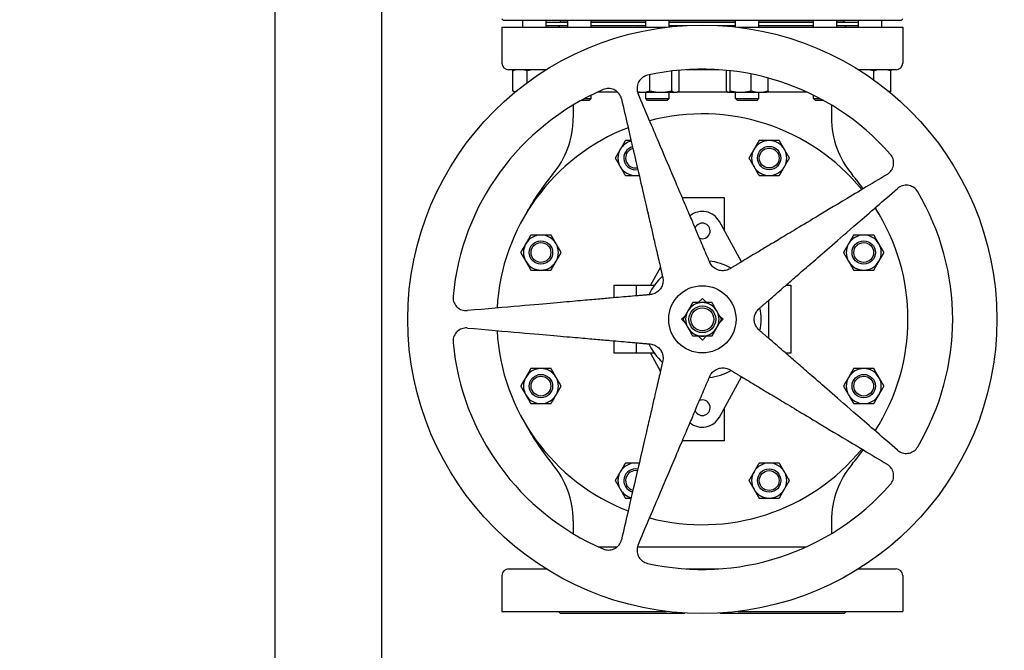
# Model space of a CAD drawing. Header units: inches. Extents: x 36 to 1719, y -84 to 1122.
# Tile 489 of 550: x 877 to 914, y 820 to 844. Entities that reach past the tile are written whole.
import ezdxf

# ---------------------------------------------------------------- set-up
doc = ezdxf.new("R2010")
doc.units = ezdxf.units.IN
doc.header["$LTSCALE"] = 48
doc.header["$MEASUREMENT"] = 0
doc.layers.add('Dimension (ANSI)', color=7, linetype='Continuous', lineweight=25)
doc.layers.add('Visible (ANSI)', color=7, linetype='Continuous', lineweight=30)
doc.styles.add('Note Text (ANSI)', font='tahoma.ttf')
doc.dimstyles.new('Architectural (ANSI)', dxfattribs={"dimscale": 48, "dimtxt": 0.125, "dimasz": 0.098425, "dimexe": 0.125, "dimexo": 0.0625, "dimgap": 0.031496, "dimtad": 0, "dimtih": 1, "dimtoh": 1, "dimdec": 4, "dimrnd": 1e-08, "dimzin": 3, "dimdsep": 46, "dimlunit": 4, "dimtxsty": 'Note Text (ANSI)', "dimcen": 0.09, "dimdle": 0.393701, "dimclrd": 256, "dimclre": 256, "dimclrt": 256, "dimadec": 0, "dimazin": 3, "dimtfac": 0.96, "dimtofl": 0, "dimtmove": 0, "dimatfit": 3, "dimfxl": 1, "dimfrac": 2, "dimtolj": 1, "dimtzin": 12, "dimlwd": -1, "dimlwe": -1, "dimarcsym": 0})

# ---------------------------------------------------------------- blocks, each defined once
blk = doc.blocks.new('*D15')
at = {"layer": 'Defpoints', "color": 0, "transparency": 16777216}
for p in [(1025.918, 851.171), (748.918, 837.215), (1025.918, 740.031)]:
    blk.add_point(p, dxfattribs=at)
at = {"layer": 'Dimension (ANSI)', "transparency": 16777216}
for p, q in [((1025.918, 848.171), (1025.918, 734.031)), ((748.918, 834.215), (748.918, 734.031)), ((753.642, 740.031), (875.572, 740.031)), ((1021.193, 740.031), (899.263, 740.031))]:
    blk.add_line(p, q, dxfattribs=at)
for points in [[(753.642, 740.818), (753.642, 739.243), (748.918, 740.031)], [(1021.193, 740.818), (1021.193, 739.243), (1025.918, 740.031)]]:
    blk.add_solid(points, dxfattribs=at)
at = {"layer": 'Dimension (ANSI)', "transparency": 16777216, "insert": (877.084, 743.156), "char_height": 6, "attachment_point": 1, "style": 'Note Text (ANSI)'}
blk.add_mtext('\\A1;23\'-1"', dxfattribs=at)

msp = doc.modelspace()

# ---------------------------------------------------------------- linework, layer by layer
at = {"layer": 'Visible (ANSI)'}
for p, q in [((886.41768, 886.9914), (886.41768, 770.9914)), ((890.41768, 770.9914), (890.41768, 886.9914)), ((894.98018, 843.7289), (894.91768, 843.7914)), ((909.85518, 843.7289), (894.98018, 843.7289)), ((895.70166, 843.4759), (895.70166, 843.7289)), ((896.57666, 843.4759), (896.57666, 843.7289)), ((896.57666, 843.6639), (897.38399, 843.6639)), ((896.57666, 843.5439), (897.38399, 843.5439)), ((897.10268, 843.5389), (897.03968, 843.4759)), ((897.10268, 843.5389), (897.38399, 843.5389)), ((897.10768, 843.6689), (897.10768, 843.7289)), ((897.38399, 843.6689), (897.10768, 843.6689)), ((897.22768, 843.6689), (897.22768, 843.6639)), ((897.22768, 843.5439), (897.22768, 843.5389)), ((897.38399, 843.4759), (897.38399, 843.7289)), ((898.25899, 843.4759), (898.25899, 843.7289)), ((900.29786, 843.6689), (898.25899, 843.6689)), ((898.25899, 843.6639), (900.29786, 843.6639)), ((898.25899, 843.5439), (900.29786, 843.5439)), ((898.25899, 843.5389), (900.29786, 843.5389)), ((900.29786, 843.4759), (900.29786, 843.7289)), ((901.17286, 843.48789), (901.17286, 843.7289)), ((903.66251, 843.6689), (901.17286, 843.6689)), ((901.17286, 843.6639), (903.66251, 843.6639)), ((901.17286, 843.5439), (901.85246, 843.5439)), ((901.17286, 843.5389), (901.76229, 843.5389)), ((902.9829, 843.5439), (903.66251, 843.5439)), ((903.07307, 843.5389), (903.66251, 843.5389)), ((903.66251, 843.48789), (903.66251, 843.7289)), ((904.53751, 843.4759), (904.53751, 843.7289)), ((906.57638, 843.6689), (904.53751, 843.6689)), ((904.53751, 843.6639), (906.57638, 843.6639)), ((904.53751, 843.5439), (906.57638, 843.5439)), ((904.53751, 843.5389), (906.57638, 843.5389)), ((906.57638, 843.4759), (906.57638, 843.7289)), ((907.45138, 843.4759), (907.45138, 843.7289)), ((907.72768, 843.6689), (907.45138, 843.6689)), ((907.45138, 843.6639), (908.2587, 843.6639)), ((907.45138, 843.5439), (908.2587, 843.5439)), ((907.45138, 843.5389), (907.73268, 843.5389)), ((907.60768, 843.6689), (907.60768, 843.6639)), ((907.60768, 843.5439), (907.60768, 843.5389)), ((907.72768, 843.6689), (907.72768, 843.7289)), ((907.73268, 843.5389), (907.79568, 843.4759)), ((908.2587, 843.4759), (908.2587, 843.7289)), ((909.1337, 843.4759), (909.1337, 843.7289)), ((909.85518, 843.7289), (909.91768, 843.7914)), ((894.91768, 843.4759), (901.07155, 843.4759)), ((894.91768, 843.4759), (894.91768, 842.1349)), ((903.76381, 843.4759), (909.91768, 843.4759)), ((909.91768, 843.4759), (909.91768, 842.1349)), ((896.57858, 841.8849), (895.16768, 841.8849)), ((895.32173, 841.09076), (895.32173, 841.84603)), ((895.39229, 841.8849), (895.37438, 841.87655)), ((895.85621, 841.39293), (895.85621, 841.84603)), ((900.45241, 841.09076), (900.45241, 841.69645)), ((901.26984, 841.09076), (901.26984, 841.8343)), ((901.55279, 841.09076), (901.55279, 841.84603)), ((903.02918, 841.8849), (901.80618, 841.8849)), ((903.31948, 841.09076), (903.31948, 841.84603)), ((903.4647, 841.09076), (903.4647, 841.84603)), ((904.24523, 841.09076), (904.24523, 841.72492)), ((909.66768, 841.8849), (908.25678, 841.8849)), ((908.84142, 841.49331), (908.84142, 841.84603)), ((909.47673, 841.09076), (909.47673, 841.84603)), ((904.88053, 841.09076), (904.88053, 841.57541)), ((895.40949, 841.04388), (895.37438, 841.06025)), ((898.52475, 841.0579), (899.23166, 841.0579)), ((900.01636, 841.0389), (899.992, 841.05026)), ((900.01636, 841.0389), (900.18517, 841.0389)), ((900.18517, 841.0389), (900.86112, 841.0389)), ((900.29786, 840.80181), (900.29786, 841.0389)), ((900.86112, 841.0389), (901.41131, 841.0389)), ((901.17286, 840.80181), (901.17286, 841.0389)), ((901.41131, 841.0389), (901.45436, 841.0389)), ((901.45436, 841.0389), (901.50014, 841.06025)), ((901.4951, 841.0579), (903.34915, 841.0579)), ((903.38101, 841.0389), (903.36975, 841.04415)), ((903.38101, 841.0389), (903.39209, 841.0389)), ((903.39209, 841.0389), (903.85496, 841.0389)), ((903.66251, 840.80181), (903.66251, 841.0389)), ((903.85496, 841.0389), (904.56288, 841.0389)), ((904.53751, 840.80181), (904.53751, 841.0389)), ((904.56288, 841.0389), (904.81901, 841.0389)), ((904.81901, 841.0389), (904.83026, 841.04415)), ((904.85086, 841.0579), (906.31061, 841.0579)), ((909.42588, 841.04388), (909.42646, 841.04415)), ((898.18607, 840.7289), (897.87293, 840.7289)), ((898.00695, 840.80181), (898.25899, 840.80181)), ((898.18607, 840.7289), (898.25899, 840.80181)), ((898.25899, 840.80181), (898.25899, 840.93143)), ((900.29786, 840.80181), (901.17286, 840.80181)), ((900.37077, 840.7289), (900.29786, 840.80181)), ((901.09994, 840.7289), (900.37077, 840.7289)), ((901.09994, 840.7289), (901.17286, 840.80181)), ((903.66251, 840.80181), (904.53751, 840.80181)), ((903.73542, 840.7289), (903.66251, 840.80181)), ((904.46459, 840.7289), (903.73542, 840.7289)), ((904.46459, 840.7289), (904.53751, 840.80181)), ((906.57638, 840.80181), (906.57638, 840.93143)), ((906.57638, 840.80181), (906.82841, 840.80181)), ((906.64929, 840.7289), (906.57638, 840.80181)), ((906.96244, 840.7289), (906.64929, 840.7289)), ((897.58586, 840.56297), (897.58586, 840.08638)), ((907.2495, 840.56297), (907.2495, 840.08638)), ((903.24448, 837.0879), (901.66999, 837.0879)), ((903.24448, 835.8544), (903.24448, 837.0879)), ((903.88142, 834.6869), (903.05779, 836.19661)), ((900.84677, 834.49046), (900.47471, 833.80848)), ((899.10968, 833.80848), (899.93668, 833.80848)), ((899.10968, 833.80848), (899.10968, 833.3404)), ((899.93668, 833.80848), (900.62521, 833.80848)), ((899.93668, 833.80848), (899.93668, 833.41275)), ((905.54534, 833.80848), (905.72568, 833.80848)), ((905.72568, 833.80848), (905.72568, 831.26132)), ((902.26345, 833.1599), (902.41768, 833.31413)), ((902.41768, 833.31413), (902.57191, 833.1599)), ((904.89868, 833.24635), (904.89868, 831.82345)), ((901.63845, 832.5349), (901.7746, 832.67105)), ((901.7746, 832.39875), (901.63845, 832.5349)), ((903.06076, 832.67105), (903.19691, 832.5349)), ((903.19691, 832.5349), (903.06076, 832.39875)), ((902.41768, 831.75567), (902.26345, 831.9099)), ((902.57191, 831.9099), (902.41768, 831.75567)), ((899.10968, 831.7294), (899.10968, 831.26132)), ((899.93668, 831.65704), (899.93668, 831.26132)), ((899.93668, 831.26132), (899.10968, 831.26132)), ((900.62521, 831.26132), (899.93668, 831.26132)), ((900.47471, 831.26132), (900.84677, 830.57934)), ((905.72568, 831.26132), (905.54534, 831.26132)), ((903.05779, 828.87318), (903.88142, 830.38289)), ((903.24448, 827.9819), (903.24448, 829.21539)), ((903.24448, 827.9819), (901.66999, 827.9819)), ((897.58586, 824.98341), (897.58586, 824.50682)), ((907.2495, 824.98341), (907.2495, 824.50682)), ((898.52475, 824.0119), (899.23166, 824.0119)), ((899.98986, 824.0119), (906.31061, 824.0119)), ((894.91768, 822.9349), (894.91768, 821.5939)), ((895.16768, 823.1849), (896.57858, 823.1849)), ((901.80618, 823.1849), (903.02918, 823.1849)), ((908.25678, 823.1849), (909.66768, 823.1849)), ((909.91768, 822.9349), (909.91768, 821.5939)), ((894.91768, 821.5939), (901.07155, 821.5939)), ((897.10268, 821.5309), (897.03968, 821.5939)), ((897.10268, 821.5309), (901.76229, 821.5309)), ((903.07307, 821.5309), (907.73268, 821.5309)), ((903.76381, 821.5939), (909.91768, 821.5939)), ((907.73268, 821.5309), (907.79568, 821.5939))]:
    msp.add_line(p, q, dxfattribs=at)
for centre, radius in [((902.41768, 832.5349), 11.0235), ((904.91974, 838.57541), 0.4375), ((904.91974, 838.57541), 0.37135), ((896.37717, 835.03696), 0.4375), ((908.45819, 835.03696), 0.4375), ((896.37717, 835.03696), 0.37135), ((908.45819, 835.03696), 0.37135), ((902.41768, 832.5349), 1.26), ((902.41768, 832.5349), 0.5), ((902.41768, 832.5349), 0.4256), ((896.37717, 830.03284), 0.4375), ((896.37717, 830.03284), 0.37135), ((908.45819, 830.03284), 0.4375), ((908.45819, 830.03284), 0.37135), ((904.91974, 826.49439), 0.4375), ((904.91974, 826.49439), 0.37135)]:
    msp.add_circle(centre, radius, dxfattribs=at)
for centre, radius, start, end in [((895.16768, 842.1349), 0.25, 180, 270), ((909.66768, 842.1349), 0.25, 270, 0), ((902.41768, 832.5349), 9.36997, 41.331348, 102.668652), ((902.41768, 832.5349), 9.36997, 113.331348, 174.668652), ((902.41768, 832.5349), 7.696, 39.147903, 104.852097), ((894.27786, 840.08638), 3.308, 319.897303, 0), ((910.5575, 840.08638), 3.308, 180, 220.102697), ((902.41768, 832.5349), 7.696, 111.147903, 176.852097), ((899.91562, 838.57541), 0.656, 104.015956, 150), ((904.91974, 838.57541), 0.656, 90, 150), ((904.91974, 838.57541), 0.656, 30, 90), ((899.91562, 838.57541), 0.656, 150, 210), ((899.91562, 838.57541), 0.4375, 104.523454, 281.476546), ((899.91562, 838.57541), 0.37135, 104.794914, 281.205086), ((904.91974, 838.57541), 0.656, 150, 210), ((904.91974, 838.57541), 0.656, 330, 30), ((899.91562, 838.57541), 0.656, 210, 270), ((904.91974, 838.57541), 0.656, 210, 270), ((904.91974, 838.57541), 0.656, 270, 330), ((903.24468, 832.5349), 8.415, 139.897304, 151.812157), ((899.91562, 838.57541), 0.656, 270, 281.984044), ((901.59068, 832.5349), 8.415, 35.531253, 40.102696), ((902.41768, 832.5349), 9.36997, 329.331348, 30.668652), ((902.41768, 835.8474), 0.72917, 28.615103, 129.209832), ((902.41768, 832.5349), 7.696, 327.147903, 32.852097), ((901.59068, 832.5349), 8.415, 28.187843, 29.808159), ((902.41768, 835.8474), 0.29167, 248.74206, 157.25794), ((896.37717, 835.03696), 0.656, 90, 150), ((896.37717, 835.03696), 0.656, 30, 90), ((908.45819, 835.03696), 0.656, 90, 150), ((908.45819, 835.03696), 0.656, 30, 90), ((896.37717, 835.03696), 0.656, 150, 210), ((896.37717, 835.03696), 0.656, 330, 30), ((908.45819, 835.03696), 0.656, 150, 210), ((908.45819, 835.03696), 0.656, 330, 30), ((896.37717, 835.03696), 0.656, 210, 270), ((896.37717, 835.03696), 0.656, 270, 330), ((902.41768, 832.5349), 2.19886, 60.739091, 83.260909), ((908.45819, 835.03696), 0.656, 210, 270), ((908.45819, 835.03696), 0.656, 270, 330), ((902.41768, 832.5349), 2.19886, 132.739091, 155.260909), ((902.41768, 832.5349), 0.625, 150, 210), ((902.41768, 832.5349), 0.625, 90, 150), ((902.41768, 832.5349), 0.636, 79.328306, 100.671694), ((902.41768, 832.5349), 0.625, 30, 90), ((902.41768, 832.5349), 0.625, 330, 30), ((902.41768, 832.5349), 2.19886, 348.739091, 11.260909), ((902.41768, 832.5349), 7.696, 183.147903, 248.852097), ((902.41768, 832.5349), 0.625, 210, 270), ((902.41768, 832.5349), 0.625, 270, 330), ((902.41768, 832.5349), 0.636, 259.328306, 280.671694), ((902.41768, 832.5349), 9.36997, 185.331348, 246.668652), ((902.41768, 832.5349), 2.19886, 204.739091, 227.260909), ((896.37717, 830.03284), 0.656, 90, 150), ((896.37717, 830.03284), 0.656, 30, 90), ((908.45819, 830.03284), 0.656, 90, 150), ((908.45819, 830.03284), 0.656, 30, 90), ((896.37717, 830.03284), 0.656, 150, 210), ((896.37717, 830.03284), 0.656, 330, 30), ((902.41768, 832.5349), 2.19886, 276.739091, 299.260909), ((908.45819, 830.03284), 0.656, 150, 210), ((908.45819, 830.03284), 0.656, 330, 30), ((896.37717, 830.03284), 0.656, 210, 270), ((896.37717, 830.03284), 0.656, 270, 330), ((908.45819, 830.03284), 0.656, 210, 270), ((908.45819, 830.03284), 0.656, 270, 330), ((902.41768, 829.2224), 0.29167, 202.74206, 111.25794), ((902.41768, 829.2224), 0.72917, 230.790168, 331.384897), ((903.24468, 832.5349), 8.415, 208.187843, 220.102697), ((901.59068, 832.5349), 8.415, 330.191841, 331.812157), ((902.41768, 832.5349), 7.696, 255.147903, 320.852097), ((901.59068, 832.5349), 8.415, 319.897303, 324.468747), ((894.27786, 824.98341), 3.308, 0, 40.102697), ((899.91562, 826.49439), 0.656, 90, 150), ((899.91562, 826.49439), 0.656, 78.015956, 90), ((904.91974, 826.49439), 0.656, 90, 150), ((904.91974, 826.49439), 0.656, 30, 90), ((910.5575, 824.98341), 3.308, 139.897303, 180), ((899.91562, 826.49439), 0.656, 150, 210), ((899.91562, 826.49439), 0.4375, 78.523454, 255.476546), ((899.91562, 826.49439), 0.37135, 78.794914, 255.205086), ((904.91974, 826.49439), 0.656, 150, 210), ((904.91974, 826.49439), 0.656, 330, 30), ((902.41768, 832.5349), 9.36997, 257.331348, 318.668652), ((899.91562, 826.49439), 0.656, 210, 255.984044), ((904.91974, 826.49439), 0.656, 210, 270), ((904.91974, 826.49439), 0.656, 270, 330), ((895.16768, 822.9349), 0.25, 90, 180), ((909.66768, 822.9349), 0.25, 0, 90)]:
    msp.add_arc(centre, radius, start, end, dxfattribs=at)
for points, weights in [([(895.45883, 841.8849), (895.39391, 841.87217), (895.32173, 841.84603)], [1.01897523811, 1.01877372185, 1]), ([(895.32173, 841.84603), (895.34914, 841.86478), (895.37438, 841.87655)], [1, 1.01339325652, 1.01733426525]), ([(895.85621, 841.84603), (895.78404, 841.87217), (895.71911, 841.8849)], [1, 1.01877372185, 1.01897523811]), ([(896.06589, 841.8849), (895.96659, 841.87217), (895.85621, 841.84603)], [1.01897523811, 1.01877372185, 1]), ([(896.55589, 841.87068), (896.50901, 841.87912), (896.46397, 841.8849)], [1.01497041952, 1.01888382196, 1.01897523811]), ([(901.55279, 841.84603), (901.53959, 841.85506), (901.52695, 841.86244)], [1, 1.0064062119, 1.01064987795]), ([(903.33086, 841.86027), (903.32527, 841.85375), (903.31948, 841.84603)], [1.00937112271, 1.0054754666, 1]), ([(903.4647, 841.84603), (903.46463, 841.84612), (903.46457, 841.84621)], [1, 1.00006190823, 1.0001236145]), ([(903.46515, 841.84614), (903.46492, 841.84609), (903.4647, 841.84603)], [1.00007787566, 1.00003897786, 1]), ([(908.2611, 841.8849), (908.25933, 841.88466), (908.25755, 841.88442)], [1.01897523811, 1.0189714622, 1.01896116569]), ([(908.84142, 841.84603), (908.73602, 841.87217), (908.64121, 841.8849)], [1, 1.01877372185, 1.01897523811]), ([(909.00438, 841.8849), (908.92721, 841.87217), (908.84142, 841.84603)], [1.01897523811, 1.01877372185, 1]), ([(909.47673, 841.84603), (909.39094, 841.87217), (909.31376, 841.8849)], [1, 1.01877372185, 1.01897523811]), ([(909.43948, 841.8849), (909.45712, 841.87217), (909.47673, 841.84603)], [1.01897523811, 1.01877372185, 1]), ([(895.37438, 841.06025), (895.34914, 841.07202), (895.32173, 841.09076)], [1.01733426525, 1.01339325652, 1]), ([(895.32173, 841.09076), (895.37692, 841.07078), (895.42753, 841.05871)], [1, 1.01429119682, 1.01782022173]), ([(899.98716, 841.06829), (900.09032, 841.0389), (900.18517, 841.0389)], [1.01392594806, 1.02876844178, 1]), ([(902.69255, 834.67891), (902.1637, 835.9248), (900.01213, 840.99356)], [3.21640230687, 2.36623373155, 1.05826131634]), ([(900.18517, 841.0389), (900.30919, 841.0389), (900.45241, 841.09076)], [1, 1.0379548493, 1]), ([(900.45241, 841.09076), (900.67144, 841.0389), (900.86112, 841.0389)], [1, 1.0379548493, 1]), ([(900.86112, 841.0389), (901.05081, 841.0389), (901.26984, 841.09076)], [1, 1.0379548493, 1]), ([(901.26984, 841.09076), (901.34565, 841.0389), (901.41131, 841.0389)], [1, 1.0379548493, 1]), ([(901.41131, 841.0389), (901.47697, 841.0389), (901.55279, 841.09076)], [1, 1.0379548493, 1]), ([(903.31948, 841.09076), (903.35839, 841.0389), (903.39209, 841.0389)], [1, 1.0379548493, 1]), ([(903.39209, 841.0389), (903.42579, 841.0389), (903.4647, 841.09076)], [1, 1.0379548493, 1]), ([(903.4647, 841.09076), (903.67384, 841.0389), (903.85496, 841.0389)], [1, 1.0379548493, 1]), ([(903.85496, 841.0389), (904.03608, 841.0389), (904.24523, 841.09076)], [1, 1.0379548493, 1]), ([(904.24523, 841.09076), (904.41545, 841.0389), (904.56288, 841.0389)], [1, 1.0379548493, 1]), ([(904.56288, 841.0389), (904.7103, 841.0389), (904.88053, 841.09076)], [1, 1.0379548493, 1]), ([(904.88053, 841.09076), (904.85379, 841.05512), (904.83026, 841.04415)], [1, 1.02578038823, 1.01653872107]), ([(909.39575, 841.0686), (909.43504, 841.07807), (909.47673, 841.09076)], [1.01376780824, 1.00903433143, 1]), ([(909.47673, 841.09076), (909.44998, 841.05512), (909.42646, 841.04415)], [1, 1.02578038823, 1.01653872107]), ([(899.39193, 840.79205), (900.63063, 835.42667), (900.93509, 834.10788)], [1.05826131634, 2.36623373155, 3.21640230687]), ([(899.53688, 839.23141), (899.4354, 839.05563), (899.34751, 838.90341)], [1.01001874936, 1.04314139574, 1]), ([(899.75223, 839.23141), (899.65067, 839.23141), (899.53688, 839.23141)], [1.02333570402, 1.0283254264, 1.01001874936]), ([(904.541, 839.23141), (904.43952, 839.05563), (904.35163, 838.90341)], [1.01001874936, 1.04314139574, 1]), ([(904.91974, 839.23141), (904.74397, 839.23141), (904.541, 839.23141)], [1, 1.04314139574, 1.01001874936]), ([(905.29848, 839.23141), (905.09552, 839.23141), (904.91974, 839.23141)], [1.01001874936, 1.04314139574, 1]), ([(905.48786, 838.90341), (905.39997, 839.05563), (905.29848, 839.23141)], [1, 1.04314139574, 1.01001874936]), ([(899.34751, 838.90341), (899.25962, 838.75118), (899.15814, 838.57541)], [1, 1.04314139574, 1.01001874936]), ([(904.35163, 838.90341), (904.26374, 838.75118), (904.16226, 838.57541)], [1, 1.04314139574, 1.01001874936]), ([(905.67723, 838.57541), (905.57574, 838.75118), (905.48786, 838.90341)], [1.01001874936, 1.04314139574, 1]), ([(899.15814, 838.57541), (899.25962, 838.39963), (899.34751, 838.24741)], [1.01001874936, 1.04314139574, 1]), ([(904.16226, 838.57541), (904.26374, 838.39963), (904.35163, 838.24741)], [1.01001874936, 1.04314139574, 1]), ([(905.48786, 838.24741), (905.57574, 838.39963), (905.67723, 838.57541)], [1, 1.04314139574, 1.01001874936]), ([(899.34751, 838.24741), (899.4354, 838.09518), (899.53688, 837.91941)], [1, 1.04314139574, 1.01001874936]), ([(904.35163, 838.24741), (904.43952, 838.09518), (904.541, 837.91941)], [1, 1.04314139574, 1.01001874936]), ([(905.29848, 837.91941), (905.39997, 838.09518), (905.48786, 838.24741)], [1.01001874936, 1.04314139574, 1]), ([(899.53688, 837.91941), (899.73985, 837.91941), (899.91562, 837.91941)], [1.01001874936, 1.04314139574, 1]), ([(899.91562, 837.91941), (899.98461, 837.91941), (900.05513, 837.91941)], [1, 1.01649887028, 1.02184350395]), ([(909.33569, 837.96416), (904.61569, 835.1281), (903.45553, 834.431)], [1.05826131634, 2.36623373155, 3.21640230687]), ([(904.541, 837.91941), (904.74397, 837.91941), (904.91974, 837.91941)], [1.01001874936, 1.04314139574, 1]), ([(904.91974, 837.91941), (905.09552, 837.91941), (905.29848, 837.91941)], [1, 1.04314139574, 1.01001874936]), ([(904.5417, 832.93602), (905.56318, 833.82399), (909.719, 837.43658)], [3.21640230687, 2.36623373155, 1.05826131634]), ([(895.99843, 835.69296), (895.89695, 835.51718), (895.80906, 835.36496)], [1.01001874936, 1.04314139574, 1]), ([(896.37717, 835.69296), (896.2014, 835.69296), (895.99843, 835.69296)], [1, 1.04314139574, 1.01001874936]), ([(896.75591, 835.69296), (896.55295, 835.69296), (896.37717, 835.69296)], [1.01001874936, 1.04314139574, 1]), ([(896.94529, 835.36496), (896.8574, 835.51718), (896.75591, 835.69296)], [1, 1.04314139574, 1.01001874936]), ([(908.07945, 835.69296), (907.97797, 835.51718), (907.89008, 835.36496)], [1.01001874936, 1.04314139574, 1]), ([(908.45819, 835.69296), (908.28242, 835.69296), (908.07945, 835.69296)], [1, 1.04314139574, 1.01001874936]), ([(908.83693, 835.69296), (908.63397, 835.69296), (908.45819, 835.69296)], [1.01001874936, 1.04314139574, 1]), ([(909.0263, 835.36496), (908.93842, 835.51718), (908.83693, 835.69296)], [1, 1.04314139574, 1.01001874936]), ([(895.80906, 835.36496), (895.72117, 835.21273), (895.61969, 835.03696)], [1, 1.04314139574, 1.01001874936]), ([(897.13466, 835.03696), (897.03317, 835.21273), (896.94529, 835.36496)], [1.01001874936, 1.04314139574, 1]), ([(907.89008, 835.36496), (907.80219, 835.21273), (907.70071, 835.03696)], [1, 1.04314139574, 1.01001874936]), ([(909.21567, 835.03696), (909.11419, 835.21273), (909.0263, 835.36496)], [1.01001874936, 1.04314139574, 1]), ([(895.61969, 835.03696), (895.72117, 834.86118), (895.80906, 834.70896)], [1.01001874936, 1.04314139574, 1]), ([(895.80906, 834.70896), (895.89695, 834.55673), (895.99843, 834.38096)], [1, 1.04314139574, 1.01001874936]), ([(896.75591, 834.38096), (896.8574, 834.55673), (896.94529, 834.70896)], [1.01001874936, 1.04314139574, 1]), ([(896.94529, 834.70896), (897.03317, 834.86118), (897.13466, 835.03696)], [1, 1.04314139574, 1.01001874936]), ([(907.70071, 835.03696), (907.80219, 834.86118), (907.89008, 834.70896)], [1.01001874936, 1.04314139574, 1]), ([(907.89008, 834.70896), (907.97797, 834.55673), (908.07945, 834.38096)], [1, 1.04314139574, 1.01001874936]), ([(908.83693, 834.38096), (908.93842, 834.55673), (909.0263, 834.70896)], [1.01001874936, 1.04314139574, 1]), ([(909.0263, 834.70896), (909.11419, 834.86118), (909.21567, 835.03696)], [1, 1.04314139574, 1.01001874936]), ([(895.99843, 834.38096), (896.2014, 834.38096), (896.37717, 834.38096)], [1.01001874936, 1.04314139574, 1]), ([(896.37717, 834.38096), (896.55295, 834.38096), (896.75591, 834.38096)], [1, 1.04314139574, 1.01001874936]), ([(908.07945, 834.38096), (908.28242, 834.38096), (908.45819, 834.38096)], [1.01001874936, 1.04314139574, 1]), ([(908.45819, 834.38096), (908.63397, 834.38096), (908.83693, 834.38096)], [1, 1.04314139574, 1.01001874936]), ([(900.46354, 833.45884), (899.11521, 833.34088), (893.62966, 832.86096)], [3.22913550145, 2.37560125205, 1.06245079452]), ([(901.87642, 832.8474), (901.79268, 832.70237), (901.69599, 832.5349)], [1, 1.04314139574, 1.01001874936]), ([(902.05684, 833.1599), (901.96015, 832.99243), (901.87642, 832.8474)], [1.01001874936, 1.04314139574, 1]), ([(902.41768, 833.1599), (902.25021, 833.1599), (902.05684, 833.1599)], [1, 1.04314139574, 1.01001874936]), ([(902.77853, 833.1599), (902.58515, 833.1599), (902.41768, 833.1599)], [1.01001874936, 1.04314139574, 1]), ([(902.95895, 832.8474), (902.87521, 832.99243), (902.77853, 833.1599)], [1, 1.04314139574, 1.01001874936]), ([(903.13937, 832.5349), (903.04268, 832.70237), (902.95895, 832.8474)], [1.01001874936, 1.04314139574, 1]), ([(901.69599, 832.5349), (901.79268, 832.36743), (901.87642, 832.2224)], [1.01001874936, 1.04314139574, 1]), ([(902.95895, 832.2224), (903.04268, 832.36743), (903.13937, 832.5349)], [1, 1.04314139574, 1.01001874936]), ([(893.62966, 832.20884), (899.11521, 831.72891), (900.46354, 831.61095)], [1.06245079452, 2.37560125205, 3.22913550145]), ([(901.87642, 832.2224), (901.96015, 832.07737), (902.05684, 831.9099)], [1, 1.04314139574, 1.01001874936]), ([(902.77853, 831.9099), (902.87521, 832.07737), (902.95895, 832.2224)], [1.01001874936, 1.04314139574, 1]), ([(909.719, 827.63321), (905.56318, 831.24581), (904.5417, 832.13377)], [1.05826131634, 2.36623373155, 3.21640230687]), ([(902.05684, 831.9099), (902.25021, 831.9099), (902.41768, 831.9099)], [1.01001874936, 1.04314139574, 1]), ([(902.41768, 831.9099), (902.58515, 831.9099), (902.77853, 831.9099)], [1, 1.04314139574, 1.01001874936]), ([(895.99843, 830.68884), (895.89695, 830.51306), (895.80906, 830.36084)], [1.01001874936, 1.04314139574, 1]), ([(896.37717, 830.68884), (896.2014, 830.68884), (895.99843, 830.68884)], [1, 1.04314139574, 1.01001874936]), ([(896.75591, 830.68884), (896.55295, 830.68884), (896.37717, 830.68884)], [1.01001874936, 1.04314139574, 1]), ([(896.94529, 830.36084), (896.8574, 830.51306), (896.75591, 830.68884)], [1, 1.04314139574, 1.01001874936]), ([(900.93509, 830.96192), (900.63063, 829.64312), (899.39193, 824.27775)], [3.21640230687, 2.36623373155, 1.05826131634]), ([(903.45553, 830.63879), (904.61569, 829.9417), (909.33569, 827.10564)], [3.21640230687, 2.36623373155, 1.05826131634]), ([(908.07945, 830.68884), (907.97797, 830.51306), (907.89008, 830.36084)], [1.01001874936, 1.04314139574, 1]), ([(908.45819, 830.68884), (908.28242, 830.68884), (908.07945, 830.68884)], [1, 1.04314139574, 1.01001874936]), ([(908.83693, 830.68884), (908.63397, 830.68884), (908.45819, 830.68884)], [1.01001874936, 1.04314139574, 1]), ([(909.0263, 830.36084), (908.93842, 830.51306), (908.83693, 830.68884)], [1, 1.04314139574, 1.01001874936]), ([(895.80906, 830.36084), (895.72117, 830.20861), (895.61969, 830.03284)], [1, 1.04314139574, 1.01001874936]), ([(897.13466, 830.03284), (897.03317, 830.20861), (896.94529, 830.36084)], [1.01001874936, 1.04314139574, 1]), ([(900.01213, 824.07623), (902.1637, 829.145), (902.69255, 830.39089)], [1.05826131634, 2.36623373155, 3.21640230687]), ([(907.89008, 830.36084), (907.80219, 830.20861), (907.70071, 830.03284)], [1, 1.04314139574, 1.01001874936]), ([(909.21567, 830.03284), (909.11419, 830.20861), (909.0263, 830.36084)], [1.01001874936, 1.04314139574, 1]), ([(895.61969, 830.03284), (895.72117, 829.85706), (895.80906, 829.70484)], [1.01001874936, 1.04314139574, 1]), ([(896.94529, 829.70484), (897.03317, 829.85706), (897.13466, 830.03284)], [1, 1.04314139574, 1.01001874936]), ([(907.70071, 830.03284), (907.80219, 829.85706), (907.89008, 829.70484)], [1.01001874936, 1.04314139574, 1]), ([(909.0263, 829.70484), (909.11419, 829.85706), (909.21567, 830.03284)], [1, 1.04314139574, 1.01001874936]), ([(895.80906, 829.70484), (895.89695, 829.55261), (895.99843, 829.37684)], [1, 1.04314139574, 1.01001874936]), ([(896.75591, 829.37684), (896.8574, 829.55261), (896.94529, 829.70484)], [1.01001874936, 1.04314139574, 1]), ([(907.89008, 829.70484), (907.97797, 829.55261), (908.07945, 829.37684)], [1, 1.04314139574, 1.01001874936]), ([(908.83693, 829.37684), (908.93842, 829.55261), (909.0263, 829.70484)], [1.01001874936, 1.04314139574, 1]), ([(895.99843, 829.37684), (896.2014, 829.37684), (896.37717, 829.37684)], [1.01001874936, 1.04314139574, 1]), ([(896.37717, 829.37684), (896.55295, 829.37684), (896.75591, 829.37684)], [1, 1.04314139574, 1.01001874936]), ([(908.07945, 829.37684), (908.28242, 829.37684), (908.45819, 829.37684)], [1.01001874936, 1.04314139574, 1]), ([(908.45819, 829.37684), (908.63397, 829.37684), (908.83693, 829.37684)], [1, 1.04314139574, 1.01001874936]), ([(899.53688, 827.15039), (899.4354, 826.97461), (899.34751, 826.82239)], [1.01001874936, 1.04314139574, 1]), ([(899.91562, 827.15039), (899.73985, 827.15039), (899.53688, 827.15039)], [1, 1.04314139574, 1.01001874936]), ([(900.05513, 827.15039), (899.98461, 827.15039), (899.91562, 827.15039)], [1.02184350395, 1.01649887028, 1]), ([(904.541, 827.15039), (904.43952, 826.97461), (904.35163, 826.82239)], [1.01001874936, 1.04314139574, 1]), ([(904.91974, 827.15039), (904.74397, 827.15039), (904.541, 827.15039)], [1, 1.04314139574, 1.01001874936]), ([(905.29848, 827.15039), (905.09552, 827.15039), (904.91974, 827.15039)], [1.01001874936, 1.04314139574, 1]), ([(905.48786, 826.82239), (905.39997, 826.97461), (905.29848, 827.15039)], [1, 1.04314139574, 1.01001874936]), ([(899.34751, 826.82239), (899.25962, 826.67016), (899.15814, 826.49439)], [1, 1.04314139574, 1.01001874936]), ([(904.35163, 826.82239), (904.26374, 826.67016), (904.16226, 826.49439)], [1, 1.04314139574, 1.01001874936]), ([(905.67723, 826.49439), (905.57574, 826.67016), (905.48786, 826.82239)], [1.01001874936, 1.04314139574, 1]), ([(899.15814, 826.49439), (899.25962, 826.31861), (899.34751, 826.16639)], [1.01001874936, 1.04314139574, 1]), ([(904.16226, 826.49439), (904.26374, 826.31861), (904.35163, 826.16639)], [1.01001874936, 1.04314139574, 1]), ([(905.48786, 826.16639), (905.57574, 826.31861), (905.67723, 826.49439)], [1, 1.04314139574, 1.01001874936]), ([(899.34751, 826.16639), (899.4354, 826.01416), (899.53688, 825.83839)], [1, 1.04314139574, 1.01001874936]), ([(899.53688, 825.83839), (899.65067, 825.83839), (899.75223, 825.83839)], [1.01001874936, 1.0283254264, 1.02333570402]), ([(904.35163, 826.16639), (904.43952, 826.01416), (904.541, 825.83839)], [1, 1.04314139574, 1.01001874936]), ([(904.541, 825.83839), (904.74397, 825.83839), (904.91974, 825.83839)], [1.01001874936, 1.04314139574, 1]), ([(904.91974, 825.83839), (905.09552, 825.83839), (905.29848, 825.83839)], [1, 1.04314139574, 1.01001874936]), ([(905.29848, 825.83839), (905.39997, 826.01416), (905.48786, 826.16639)], [1.01001874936, 1.04314139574, 1])]:
    msp.add_rational_spline(points, weights, degree=2, dxfattribs=at)
for points, knots in [([(900.36273, 841.67676), (900.29916, 841.66247), (900.23449, 841.63409), (900.12281, 841.55301), (900.0758, 841.50032), (900.00925, 841.3883), (899.98545, 841.32181), (899.96766, 841.18495), (899.97367, 841.11459), (899.99706, 841.03248), (900.00399, 841.01293), (900.01213, 840.99356)], [1.98632476, 1.98632476, 1.98632476, 1.98632476, 2.48280891, 2.48280891, 2.97929305, 2.97929305, 3.47597129, 3.47597129, 3.97264952, 3.97264952, 4.12697786, 4.12697786, 4.12697786, 4.12697786]), ([(899.39193, 840.79205), (899.38714, 840.8125), (899.38125, 840.8324), (899.37429, 840.8514), (899.35191, 840.91257), (899.31541, 840.97302), (899.22058, 841.07328), (899.16225, 841.11309), (899.04256, 841.1646), (898.97356, 841.1796), (898.83555, 841.17955), (898.76655, 841.16449), (898.70672, 841.13869)], [-0.15432833, -0.15432833, -0.15432833, -0.15432833, 0, 0, 0, 0.49667824, 0.49667824, 0.99335647, 0.99335647, 1.48984062, 1.48984062, 1.98632476, 1.98632476, 1.98632476, 1.98632476]), ([(909.33569, 837.96416), (909.35366, 837.97503), (909.37076, 837.98678), (909.43795, 838.03946), (909.48416, 838.09285), (909.55021, 838.21403), (909.57005, 838.28181), (909.58205, 838.41155), (909.57499, 838.48181), (909.53229, 838.61305), (909.49665, 838.67402), (909.45362, 838.72295)], [3.53059689, 3.53059689, 3.53059689, 3.53059689, 3.68492522, 3.68492522, 4.18160346, 4.18160346, 4.6782817, 4.6782817, 5.17476584, 5.17476584, 5.67124999, 5.67124999, 5.67124999, 5.67124999]), ([(910.47709, 837.31426), (910.44386, 837.37031), (910.39688, 837.42304), (910.28526, 837.5042), (910.22062, 837.53263), (910.09352, 837.56131), (910.02293, 837.56339), (909.88727, 837.53802), (909.82222, 837.51056), (909.75135, 837.46294), (909.73489, 837.45031), (909.719, 837.43658)], [1.98632476, 1.98632476, 1.98632476, 1.98632476, 2.48280891, 2.48280891, 2.97929305, 2.97929305, 3.47597129, 3.47597129, 3.97264952, 3.97264952, 4.12697786, 4.12697786, 4.12697786, 4.12697786]), ([(903.45553, 834.431), (903.42781, 834.41435), (903.399, 834.40053), (903.31696, 834.36939), (903.25598, 834.35673), (903.13347, 834.35375), (903.07194, 834.36343), (902.96316, 834.39877), (902.90769, 834.42711), (902.81033, 834.50153), (902.76844, 834.54762), (902.72037, 834.62103), (902.70518, 834.64914), (902.69255, 834.67891)], [5.30201977, 5.30201977, 5.30201977, 5.30201977, 5.53516775, 5.53516775, 5.97092818, 5.97092818, 6.40668861, 6.40668861, 6.84244904, 6.84244904, 7.27820947, 7.27820947, 7.51135745, 7.51135745, 7.51135745, 7.51135745]), ([(900.93509, 834.10788), (900.94237, 834.07637), (900.9466, 834.0447), (900.95087, 833.95705), (900.94406, 833.89515), (900.90904, 833.77771), (900.88082, 833.72218), (900.8136, 833.62965), (900.7695, 833.58565), (900.66864, 833.51606), (900.61186, 833.49045), (900.52719, 833.46742), (900.49576, 833.46166), (900.46354, 833.45884)], [5.30201977, 5.30201977, 5.30201977, 5.30201977, 5.53516775, 5.53516775, 5.97092818, 5.97092818, 6.40668861, 6.40668861, 6.84244904, 6.84244904, 7.27820947, 7.27820947, 7.51135745, 7.51135745, 7.51135745, 7.51135745]), ([(893.08824, 833.40551), (893.08219, 833.34064), (893.08919, 833.27036), (893.13179, 833.13909), (893.16738, 833.0781), (893.25335, 832.98019), (893.30924, 832.93701), (893.43389, 832.87781), (893.50266, 832.86178), (893.56776, 832.85939), (893.58798, 832.85865), (893.60873, 832.85919), (893.62966, 832.86096)], [-1.98632476, -1.98632476, -1.98632476, -1.98632476, -1.48984062, -1.48984062, -0.99335647, -0.99335647, -0.49667824, -0.49667824, 0, 0, 0, 0.15432833, 0.15432833, 0.15432833, 0.15432833]), ([(904.5417, 832.13377), (904.51729, 832.15499), (904.49525, 832.17812), (904.44028, 832.24653), (904.4094, 832.30061), (904.36871, 832.4162), (904.35889, 832.47771), (904.35889, 832.59208), (904.36871, 832.6536), (904.4094, 832.76919), (904.44028, 832.82327), (904.49525, 832.89167), (904.51729, 832.91481), (904.5417, 832.93602)], [5.30201977, 5.30201977, 5.30201977, 5.30201977, 5.53516775, 5.53516775, 5.97092818, 5.97092818, 6.40668861, 6.40668861, 6.84244904, 6.84244904, 7.27820947, 7.27820947, 7.51135745, 7.51135745, 7.51135745, 7.51135745]), ([(893.62966, 832.20884), (893.60873, 832.2106), (893.58798, 832.21115), (893.56776, 832.21041), (893.50266, 832.20802), (893.43389, 832.19199), (893.30924, 832.13278), (893.25335, 832.0896), (893.16738, 831.99169), (893.13179, 831.9307), (893.08919, 831.79943), (893.08219, 831.72916), (893.08824, 831.66428)], [-0.15432833, -0.15432833, -0.15432833, -0.15432833, 0, 0, 0, 0.49667824, 0.49667824, 0.99335647, 0.99335647, 1.48984062, 1.48984062, 1.98632476, 1.98632476, 1.98632476, 1.98632476]), ([(900.46354, 831.61095), (900.49576, 831.60813), (900.52719, 831.60237), (900.61186, 831.57934), (900.66864, 831.55374), (900.7695, 831.48414), (900.8136, 831.44015), (900.88082, 831.34762), (900.90904, 831.29209), (900.94406, 831.17465), (900.95087, 831.11275), (900.9466, 831.0251), (900.94237, 830.99343), (900.93509, 830.96192)], [5.30201977, 5.30201977, 5.30201977, 5.30201977, 5.53516775, 5.53516775, 5.97092818, 5.97092818, 6.40668861, 6.40668861, 6.84244904, 6.84244904, 7.27820947, 7.27820947, 7.51135745, 7.51135745, 7.51135745, 7.51135745]), ([(902.69255, 830.39089), (902.70518, 830.42065), (902.72037, 830.44877), (902.76844, 830.52218), (902.81033, 830.56826), (902.90769, 830.64268), (902.96316, 830.67102), (903.07194, 830.70637), (903.13347, 830.71604), (903.25598, 830.71306), (903.31696, 830.7004), (903.399, 830.66926), (903.42781, 830.65545), (903.45553, 830.63879)], [5.30201977, 5.30201977, 5.30201977, 5.30201977, 5.53516775, 5.53516775, 5.97092818, 5.97092818, 6.40668861, 6.40668861, 6.84244904, 6.84244904, 7.27820947, 7.27820947, 7.51135745, 7.51135745, 7.51135745, 7.51135745]), ([(909.719, 827.63321), (909.73489, 827.61948), (909.75135, 827.60685), (909.82222, 827.55923), (909.88727, 827.53178), (910.02293, 827.50641), (910.09352, 827.50849), (910.22062, 827.53717), (910.28526, 827.56559), (910.39688, 827.64675), (910.44386, 827.69949), (910.47709, 827.75553)], [3.53059689, 3.53059689, 3.53059689, 3.53059689, 3.68492522, 3.68492522, 4.18160346, 4.18160346, 4.6782817, 4.6782817, 5.17476584, 5.17476584, 5.67124999, 5.67124999, 5.67124999, 5.67124999]), ([(909.45362, 826.34685), (909.49665, 826.39577), (909.53229, 826.45675), (909.57499, 826.58798), (909.58205, 826.65825), (909.57005, 826.78799), (909.55021, 826.85577), (909.48416, 826.97694), (909.43795, 827.03033), (909.38669, 827.07052), (909.37076, 827.08301), (909.35366, 827.09476), (909.33569, 827.10564)], [-1.98632476, -1.98632476, -1.98632476, -1.98632476, -1.48984062, -1.48984062, -0.99335647, -0.99335647, -0.49667824, -0.49667824, 0, 0, 0, 0.15432833, 0.15432833, 0.15432833, 0.15432833]), ([(898.70672, 823.93111), (898.76655, 823.9053), (898.83555, 823.89025), (898.97356, 823.8902), (899.04256, 823.9052), (899.16225, 823.9567), (899.22058, 823.99651), (899.31541, 824.09677), (899.35191, 824.15722), (899.37429, 824.21839), (899.38125, 824.2374), (899.38714, 824.2573), (899.39193, 824.27775)], [-1.98632476, -1.98632476, -1.98632476, -1.98632476, -1.48984062, -1.48984062, -0.99335647, -0.99335647, -0.49667824, -0.49667824, 0, 0, 0, 0.15432833, 0.15432833, 0.15432833, 0.15432833]), ([(900.01213, 824.07623), (900.00399, 824.05687), (899.99706, 824.03731), (899.97367, 823.9552), (899.96766, 823.88484), (899.98545, 823.74799), (900.00925, 823.68149), (900.0758, 823.56948), (900.12281, 823.51678), (900.23449, 823.43571), (900.29916, 823.40733), (900.36273, 823.39304)], [3.53059689, 3.53059689, 3.53059689, 3.53059689, 3.68492522, 3.68492522, 4.18160346, 4.18160346, 4.6782817, 4.6782817, 5.17476584, 5.17476584, 5.67124999, 5.67124999, 5.67124999, 5.67124999])]:
    msp.add_open_spline(points, degree=3, knots=knots, dxfattribs=at)

# ---------------------------------------------------------------- dimensions: what is measured, and where the dimension line sits
at = {"layer": 'Dimension (ANSI)'}
dim = msp.add_linear_dim(base=(1025.91768, 740.03077), p1=(748.91768, 837.2154), p2=(1025.91768, 851.17131), dimstyle='Architectural (ANSI)', override={"dimgap": 0.031496, "dimtih": 0, "dimtoh": 0, "dimdec": 4, "dimlfac": 1, "dimtol": 0, "dimlim": 0, "dimtp": 0, "dimtm": 0, "dimtdec": 2, "dimatfit": 1}, dxfattribs=at)
dim.commit()
dim.dimension.update_dxf_attribs({"geometry": '*D15', "text_midpoint": (887.41768, 740.03077), "dimtype": 160})

doc.saveas('drawing.dxf')
